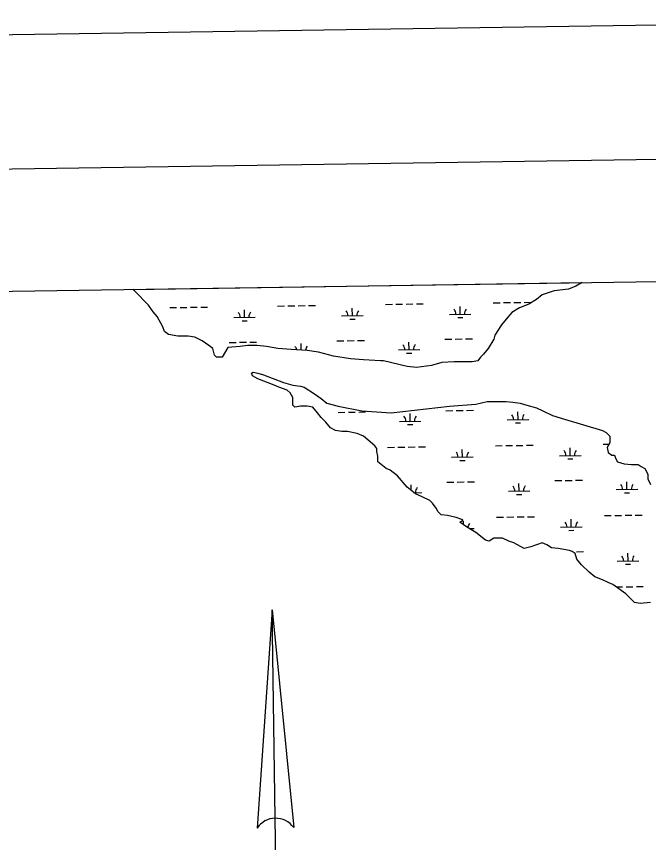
# Model space of a CAD drawing. Extents: x 3807117 to 3845308, y 337856 to 363736.
# Drawn here: x 3838685 to 3841626, y 359309 to 363153 of the extents above; entities that cross this region are included whole.
import ezdxf

# ---------------------------------------------------------------- set-up
doc = ezdxf.new("R2010")
doc.units = 0
for name, color, linetype in [('G-ANNO-NPLT', 7, 'Continuous'), ('V-ANNO-SYMB', 7, 'Continuous'), ('V-GRID-FRAM', 7, 'Continuous'), ('V-TOPO-SHOR', 7, 'Continuous'), ('V-WETL-SWMP', 7, 'Continuous')]:
    doc.layers.add(name, color=color, linetype=linetype)

msp = doc.modelspace()

# ---------------------------------------------------------------- linework, layer by layer
at = {"layer": 'G-ANNO-NPLT'}
msp.add_lwpolyline([(3808062, 338439.7), (3844724.5, 338989), (3844362.5, 363152.9), (3807699.9, 362603.6)], close=True, dxfattribs=at)
at = {"layer": 'V-ANNO-SYMB'}
for p, q in [((3839874.7, 360391.9), (3839804.9, 359375.8)), ((3839874.7, 360391.9), (3839974.9, 359378.3)), ((3839889.2, 359422), (3839874.7, 360391.9)), ((3839874.7, 360391.9), (3839974.9, 359378.3)), ((3839889.2, 359422), (3839874.7, 360391.9)), ((3839893.1, 359162.1), (3839889.2, 359422))]:
    msp.add_line(p, q, dxfattribs=at)
msp.add_lwpolyline([(3810802.4, 339105.9), (3843881.9, 339601.5), (3843538.6, 362515.5), (3810459.1, 362019.9), (3810802.4, 339105.9)], dxfattribs=at)
for start, end in [(90.8584, 146.6529), (35.0638, 90.8583), (35.0638, 90.8472)]:
    msp.add_arc((3839890.8, 359319.3), 102.8, start, end, dxfattribs=at)
at = {"layer": 'V-GRID-FRAM'}
msp.add_lwpolyline([(3811100.6, 361461.9), (3842914.2, 361938.5), (3843194.5, 343758.3), (3811365, 343281.4), (3811100.6, 361461.9)], dxfattribs=at)
at = {"layer": 'V-TOPO-SHOR'}
for p, q in [((3841288.5, 361897.9), (3841253.3, 361884.8)), ((3841316.6, 361914.6), (3841288.5, 361897.9)), ((3839233.8, 361876), (3839227.1, 361883.3)), ((3839299.6, 361810.1), (3839233.8, 361876)), ((3841130.4, 361858.4), (3841104.1, 361836.4)), ((3841187.5, 361876), (3841130.4, 361858.4)), ((3841253.3, 361884.8), (3841187.5, 361876)), ((3839321.6, 361779.3), (3839299.6, 361810.1)), ((3841068.9, 361814.5), (3841025, 361796.9)), ((3841104.1, 361836.4), (3841068.9, 361814.5)), ((3839339.1, 361757.4), (3839321.6, 361779.3)), ((3840989.9, 361774.9), (3840963.6, 361744.2)), ((3841025, 361796.9), (3840989.9, 361774.9)), ((3839365.5, 361709), (3839339.1, 361757.4)), ((3840963.6, 361744.2), (3840941.6, 361717.8)), ((3839374.3, 361687.1), (3839365.5, 361709)), ((3840941.6, 361717.8), (3840910.9, 361669.5)), ((3839391.8, 361673.9), (3839374.3, 361687.1)), ((3839435.7, 361665.1), (3839391.8, 361673.9)), ((3839484, 361665.1), (3839435.7, 361665.1)), ((3839514.8, 361660.7), (3839484, 361665.1)), ((3839549.9, 361643.1), (3839514.8, 361660.7)), ((3840910.9, 361669.5), (3840906.5, 361651.9)), ((3839580.6, 361621.2), (3839549.9, 361643.1)), ((3839598.2, 361608), (3839580.6, 361621.2)), ((3839725.5, 361616.8), (3839668.4, 361612.4)), ((3839760.6, 361621.2), (3839725.5, 361616.8)), ((3839804.5, 361621.2), (3839760.6, 361621.2)), ((3839848.4, 361616.8), (3839804.5, 361621.2)), ((3839901.1, 361608), (3839848.4, 361616.8)), ((3840906.5, 361651.9), (3840880.2, 361608)), ((3839606.9, 361577.2), (3839598.2, 361608)), ((3839668.4, 361612.4), (3839642.1, 361568.4)), ((3839962.6, 361603.6), (3839901.1, 361608)), ((3840037.2, 361599.2), (3839962.6, 361603.6)), ((3840089.9, 361590.4), (3840037.2, 361599.2)), ((3840160.1, 361572.8), (3840089.9, 361590.4)), ((3840858.2, 361581.6), (3840845, 361568.4)), ((3840880.2, 361608), (3840858.2, 361581.6)), ((3839615.7, 361568.4), (3839606.9, 361577.2)), ((3839642.1, 361568.4), (3839615.7, 361568.4)), ((3840239.2, 361559.6), (3840160.1, 361572.8)), ((3840300.6, 361555.3), (3840239.2, 361559.6)), ((3840379.7, 361550.9), (3840300.6, 361555.3)), ((3840392.8, 361550.9), (3840379.7, 361550.9)), ((3840502.6, 361524.5), (3840392.8, 361550.9)), ((3840665, 361542.1), (3840616.7, 361528.9)), ((3840722.1, 361546.5), (3840665, 361542.1)), ((3840805.5, 361546.5), (3840722.1, 361546.5)), ((3840831.9, 361550.9), (3840805.5, 361546.5)), ((3840845, 361568.4), (3840831.9, 361550.9)), ((3840546.5, 361520.1), (3840502.6, 361524.5)), ((3840616.7, 361528.9), (3840546.5, 361520.1))]:
    msp.add_line(p, q, dxfattribs=at)
for points in [[(3840366.5, 361107.1), (3840362.1, 361129.1), (3840362.1, 361142.3), (3840353.3, 361155.5), (3840300.6, 361199.4), (3840269.9, 361212.6), (3840226, 361221.4), (3840199.6, 361221.4), (3840168.9, 361225.8), (3840147, 361238.9), (3840125, 361265.3), (3840103.1, 361287.3), (3840085.5, 361309.2), (3840063.5, 361335.6), (3840037.2, 361340), (3840006.5, 361340), (3839980.1, 361335.6), (3839971.3, 361344.4), (3839971.3, 361379.5), (3839958.2, 361401.5), (3839945, 361414.7), (3839905.5, 361427.8), (3839883.5, 361436.6), (3839808.9, 361467.4), (3839782.6, 361480.6), (3839778.2, 361493.7), (3839787, 361498.1), (3839808.9, 361493.7), (3839835.2, 361485), (3839927.4, 361449.8), (3839971.3, 361436.6), (3840006.5, 361432.2), (3840024, 361427.8), (3840072.3, 361397.1), (3840103.1, 361375.1), (3840129.4, 361353.2), (3840182.1, 361340), (3840291.8, 361318), (3840427.9, 361309.2), (3840700.1, 361340)], [(3840700.1, 361340), (3840823.1, 361348.8), (3840875.8, 361361.9), (3840963.6, 361361.9), (3840994.3, 361357.6), (3841029.4, 361353.2), (3841060.2, 361344.4), (3841104.1, 361331.2), (3841134.8, 361318), (3841178.7, 361296), (3841235.8, 361278.5), (3841411.4, 361225.8), (3841428.9, 361217), (3841446.5, 361199.4), (3841446.5, 361168.6), (3841433.3, 361146.7), (3841437.7, 361124.7), (3841455.3, 361111.5), (3841468.5, 361111.5), (3841472.9, 361098.3), (3841481.6, 361080.8), (3841512.4, 361072), (3841547.5, 361067.6), (3841578.2, 361067.6), (3841591.4, 361058.8), (3841609, 361050), (3841622.1, 361023.7), (3841622.1, 361001.7), (3841635.3, 360975.3)], [(3841635.3, 360426.2), (3841587, 360421.8), (3841560.7, 360426.2), (3841521.1, 360465.7), (3841459.7, 360509.6), (3841437.7, 360518.4), (3841411.4, 360531.6), (3841376.3, 360544.8), (3841349.9, 360566.7), (3841314.8, 360601.9), (3841292.8, 360628.3), (3841284.1, 360654.6), (3841270.9, 360663.4), (3841257.7, 360667.8), (3841205, 360676.6), (3841174.3, 360681), (3841152.4, 360694.2), (3841130.4, 360702.9), (3841077.7, 360685.4), (3841047, 360676.6), (3840998.7, 360702.9), (3840976.7, 360711.7), (3840946, 360724.9), (3840906.5, 360724.9), (3840884.5, 360711.7), (3840867, 360716.1), (3840823.1, 360751.3), (3840779.2, 360777.6), (3840748.4, 360799.6), (3840761.6, 360808.4), (3840757.2, 360812.8), (3840730.9, 360821.6), (3840691.4, 360830.4), (3840660.6, 360834.7), (3840647.5, 360847.9), (3840638.7, 360865.5), (3840621.1, 360887.5), (3840608, 360900.6), (3840572.8, 360918.2), (3840542.1, 360931.4), (3840502.6, 360962.2), (3840458.7, 361014.9), (3840423.6, 361041.2), (3840406, 361050), (3840366.5, 361080.8), (3840366.5, 361107.1)]]:
    msp.add_lwpolyline(points, dxfattribs=at)
at = {"layer": 'V-WETL-SWMP'}
for p, q in [((3839227.1, 361883.3), (3841316.6, 361914.6)), ((3841288.5, 361897.9), (3841253.3, 361884.8)), ((3841316.6, 361914.6), (3841288.5, 361897.9)), ((3839233.8, 361876), (3839227.1, 361883.3)), ((3839299.6, 361810.1), (3839233.8, 361876)), ((3841130.4, 361858.4), (3841104.1, 361836.4)), ((3841187.5, 361876), (3841130.4, 361858.4)), ((3841253.3, 361884.8), (3841187.5, 361876)), ((3839321.6, 361779.3), (3839299.6, 361810.1)), ((3840044.1, 361807.8), (3840076.1, 361808.3)), ((3840402, 361813.2), (3840434, 361813.6)), ((3840450, 361813.9), (3840482, 361814.4)), ((3840498, 361814.6), (3840530, 361815.1)), ((3840546, 361815.3), (3840578, 361815.8)), ((3840903.9, 361820.7), (3840935.9, 361821.2)), ((3840951.9, 361821.4), (3840983.8, 361821.9)), ((3840999.8, 361822.1), (3841031.8, 361822.6)), ((3841068.9, 361814.5), (3841025, 361796.9)), ((3841047.8, 361822.8), (3841079.8, 361823.3)), ((3841104.1, 361836.4), (3841068.9, 361814.5)), ((3839339.1, 361757.4), (3839321.6, 361779.3)), ((3839398.3, 361798.1), (3839430.3, 361798.6)), ((3839446.3, 361798.8), (3839478.3, 361799.3)), ((3839494.3, 361799.6), (3839526.3, 361800)), ((3839542.3, 361800.3), (3839574.3, 361800.8)), ((3839746.3, 361752.6), (3839745.8, 361788.6)), ((3839900.2, 361805.6), (3839932.2, 361806.1)), ((3839948.1, 361806.4), (3839980.1, 361806.8)), ((3839996.1, 361807.1), (3840028.1, 361807.6)), ((3840248.2, 361760.1), (3840247.7, 361796.1)), ((3840750, 361767.6), (3840749.5, 361803.6)), ((3840989.9, 361774.9), (3840963.6, 361744.2)), ((3841025, 361796.9), (3840989.9, 361774.9)), ((3839365.5, 361709), (3839339.1, 361757.4)), ((3839696.3, 361751.8), (3839796.3, 361753.3)), ((3839734.6, 361737), (3839758.6, 361737.3)), ((3840198.2, 361759.4), (3840298.2, 361760.9)), ((3840236.4, 361744.5), (3840260.4, 361744.9)), ((3840700, 361766.9), (3840800, 361768.4)), ((3840738.3, 361752), (3840762.3, 361752.4)), ((3840963.6, 361744.2), (3840941.6, 361717.8)), ((3839374.3, 361687.1), (3839365.5, 361709)), ((3840941.6, 361717.8), (3840910.9, 361669.5)), ((3839391.8, 361673.9), (3839374.3, 361687.1)), ((3839435.7, 361665.1), (3839391.8, 361673.9)), ((3839484, 361665.1), (3839435.7, 361665.1)), ((3839514.8, 361660.7), (3839484, 361665.1)), ((3839549.9, 361643.1), (3839514.8, 361660.7)), ((3840910.9, 361669.5), (3840906.5, 361651.9)), ((3839580.6, 361621.2), (3839549.9, 361643.1)), ((3839598.2, 361608), (3839580.6, 361621.2)), ((3839725.5, 361616.8), (3839668.4, 361612.4)), ((3839674.7, 361636.1), (3839706.7, 361636.5)), ((3839722.7, 361636.8), (3839754.7, 361637.3)), ((3839760.6, 361621.2), (3839725.5, 361616.8)), ((3839804.5, 361621.2), (3839760.6, 361621.2)), ((3839770.7, 361637.5), (3839802.7, 361638)), ((3839848.4, 361616.8), (3839804.5, 361621.2)), ((3839901.1, 361608), (3839848.4, 361616.8)), ((3840010.1, 361600.8), (3840009.6, 361630.7)), ((3840176.5, 361643.6), (3840208.5, 361644.1)), ((3840224.5, 361644.3), (3840256.5, 361644.8)), ((3840272.5, 361645), (3840304.5, 361645.5)), ((3840512, 361602.2), (3840511.5, 361638.2)), ((3840678.4, 361651.1), (3840710.4, 361651.6)), ((3840726.4, 361651.8), (3840758.4, 361652.3)), ((3840774.4, 361652.5), (3840806.4, 361653)), ((3840906.5, 361651.9), (3840880.2, 361608)), ((3839606.9, 361577.2), (3839598.2, 361608)), ((3839668.4, 361612.4), (3839642.1, 361568.4)), ((3839962.6, 361603.6), (3839901.1, 361608)), ((3840037.2, 361599.2), (3839962.6, 361603.6)), ((3840089.9, 361590.4), (3840037.2, 361599.2)), ((3840059.9, 361595.4), (3840060.2, 361595.4)), ((3840160.1, 361572.8), (3840089.9, 361590.4)), ((3840462, 361601.4), (3840562, 361602.9)), ((3840500.3, 361586.6), (3840524.3, 361586.9)), ((3840858.2, 361581.6), (3840845, 361568.4)), ((3840880.2, 361608), (3840858.2, 361581.6)), ((3839615.7, 361568.4), (3839606.9, 361577.2)), ((3839642.1, 361568.4), (3839615.7, 361568.4)), ((3840239.2, 361559.6), (3840160.1, 361572.8)), ((3840300.6, 361555.3), (3840239.2, 361559.6)), ((3840379.7, 361550.9), (3840300.6, 361555.3)), ((3840392.8, 361550.9), (3840379.7, 361550.9)), ((3840502.6, 361524.5), (3840392.8, 361550.9)), ((3840665, 361542.1), (3840616.7, 361528.9)), ((3840722.1, 361546.5), (3840665, 361542.1)), ((3840805.5, 361546.5), (3840722.1, 361546.5)), ((3840831.9, 361550.9), (3840805.5, 361546.5)), ((3840845, 361568.4), (3840831.9, 361550.9)), ((3840546.5, 361520.1), (3840502.6, 361524.5)), ((3840616.7, 361528.9), (3840546.5, 361520.1)), ((3840181.5, 361310.9), (3840213.5, 361311.4)), ((3840229.5, 361311.7), (3840261.5, 361312.1)), ((3840277.5, 361312.4), (3840309.5, 361312.9)), ((3840683.4, 361318.5), (3840715.4, 361318.9)), ((3840731.4, 361319.2), (3840763.3, 361319.7)), ((3840779.3, 361319.9), (3840811.3, 361320.4)), ((3841018.9, 361277.1), (3841018.3, 361313.1)), ((3840467, 361268.8), (3840567, 361270.3)), ((3840517, 361269.5), (3840516.5, 361305.5)), ((3840968.9, 361276.3), (3841068.9, 361277.8)), ((3840505.2, 361253.9), (3840529.2, 361254.3)), ((3841007.1, 361261.4), (3841031.1, 361261.8)), ((3840913.8, 361155.4), (3840945.8, 361155.9)), ((3840961.8, 361156.1), (3840993.8, 361156.6)), ((3841009.8, 361156.8), (3841041.8, 361157.3)), ((3841057.8, 361157.6), (3841089.8, 361158)), ((3841415.7, 361162.9), (3841443.3, 361163.3)), ((3840412, 361147.9), (3840444, 361148.4)), ((3840460, 361148.6), (3840492, 361149.1)), ((3840508, 361149.3), (3840540, 361149.8)), ((3840556, 361150), (3840588, 361150.5)), ((3840760, 361102.3), (3840759.5, 361138.3)), ((3841261.9, 361109.9), (3841261.3, 361145.9)), ((3840710, 361101.6), (3840810, 361103.1)), ((3840748.2, 361086.7), (3840772.2, 361087.1)), ((3841211.9, 361109.1), (3841311.9, 361110.6)), ((3841250.1, 361094.3), (3841274.1, 361094.6)), ((3840521.8, 360947.2), (3840521.5, 360972.9)), ((3840688.3, 360985.8), (3840720.3, 360986.3)), ((3840736.3, 360986.5), (3840768.3, 360987)), ((3840784.3, 360987.3), (3840816.3, 360987.7)), ((3841023.8, 360944.4), (3841023.3, 360980.4)), ((3841190.2, 360993.3), (3841222.2, 360993.8)), ((3841238.2, 360994.1), (3841270.2, 360994.5)), ((3841286.2, 360994.8), (3841318.2, 360995.3)), ((3841525.7, 360951.9), (3841525.2, 360987.9)), ((3840534.8, 360937.1), (3840572, 360937.7)), ((3840973.8, 360943.7), (3841073.8, 360945.2)), ((3841012.1, 360928.8), (3841036.1, 360929.2)), ((3841475.7, 360951.2), (3841575.7, 360952.7)), ((3841513.9, 360936.3), (3841537.9, 360936.7)), ((3840918.8, 360822.8), (3840950.8, 360823.2)), ((3840966.8, 360823.5), (3840998.8, 360824)), ((3841014.8, 360824.2), (3841046.8, 360824.7)), ((3841062.8, 360824.9), (3841094.8, 360825.4)), ((3841266.8, 360777.2), (3841266.3, 360813.2)), ((3841420.7, 360830.3), (3841452.7, 360830.8)), ((3841468.7, 360831), (3841500.7, 360831.5)), ((3841516.6, 360831.7), (3841548.6, 360832.2)), ((3841564.6, 360832.4), (3841596.6, 360832.9)), ((3840764.7, 360788), (3840764.5, 360805.7)), ((3840791.7, 360770.1), (3840815, 360770.5)), ((3841216.9, 360776.5), (3841316.8, 360778)), ((3841255.1, 360761.6), (3841279.1, 360762)), ((3841273.2, 360661.9), (3841275.2, 360661.9)), ((3841291.2, 360662.1), (3841323.2, 360662.6)), ((3841530.7, 360619.3), (3841530.1, 360655.3)), ((3841480.7, 360618.6), (3841580.7, 360620.1)), ((3841518.9, 360603.7), (3841542.9, 360604.1)), ((3841475.4, 360498.4), (3841505.6, 360498.8)), ((3841521.6, 360499.1), (3841553.6, 360499.6)), ((3841569.6, 360499.8), (3841601.6, 360500.3))]:
    msp.add_line(p, q, dxfattribs=at)
for points in [[(3840366.5, 361107.1), (3840362.1, 361129.1), (3840362.1, 361142.3), (3840353.3, 361155.5), (3840300.6, 361199.4), (3840269.9, 361212.6), (3840226, 361221.4), (3840199.6, 361221.4), (3840168.9, 361225.8), (3840147, 361238.9), (3840125, 361265.3), (3840103.1, 361287.3), (3840085.5, 361309.2), (3840063.5, 361335.6), (3840037.2, 361340), (3840006.5, 361340), (3839980.1, 361335.6), (3839971.3, 361344.4), (3839971.3, 361379.5), (3839958.2, 361401.5), (3839945, 361414.7), (3839905.5, 361427.8), (3839883.5, 361436.6), (3839808.9, 361467.4), (3839782.6, 361480.6), (3839778.2, 361493.7), (3839787, 361498.1), (3839808.9, 361493.7), (3839835.2, 361485), (3839927.4, 361449.8), (3839971.3, 361436.6), (3840006.5, 361432.2), (3840024, 361427.8), (3840072.3, 361397.1), (3840103.1, 361375.1), (3840129.4, 361353.2), (3840182.1, 361340), (3840291.8, 361318), (3840427.9, 361309.2), (3840700.1, 361340)], [(3840700.1, 361340), (3840823.1, 361348.8), (3840875.8, 361361.9), (3840963.6, 361361.9), (3840994.3, 361357.6), (3841029.4, 361353.2), (3841060.2, 361344.4), (3841104.1, 361331.2), (3841134.8, 361318), (3841178.7, 361296), (3841235.8, 361278.5), (3841411.4, 361225.8), (3841428.9, 361217), (3841446.5, 361199.4), (3841446.5, 361168.6), (3841433.3, 361146.7), (3841437.7, 361124.7), (3841455.3, 361111.5), (3841468.5, 361111.5), (3841472.9, 361098.3), (3841481.6, 361080.8), (3841512.4, 361072), (3841547.5, 361067.6), (3841578.2, 361067.6), (3841591.4, 361058.8), (3841609, 361050), (3841622.1, 361023.7), (3841622.1, 361001.7), (3841635.3, 360975.3)], [(3841635.3, 360426.2), (3841587, 360421.8), (3841560.7, 360426.2), (3841521.1, 360465.7), (3841459.7, 360509.6), (3841437.7, 360518.4), (3841411.4, 360531.6), (3841376.3, 360544.8), (3841349.9, 360566.7), (3841314.8, 360601.9), (3841292.8, 360628.3), (3841284.1, 360654.6), (3841270.9, 360663.4), (3841257.7, 360667.8), (3841205, 360676.6), (3841174.3, 360681), (3841152.4, 360694.2), (3841130.4, 360702.9), (3841077.7, 360685.4), (3841047, 360676.6), (3840998.7, 360702.9), (3840976.7, 360711.7), (3840946, 360724.9), (3840906.5, 360724.9), (3840884.5, 360711.7), (3840867, 360716.1), (3840823.1, 360751.3), (3840779.2, 360777.6), (3840748.4, 360799.6), (3840761.6, 360808.4), (3840757.2, 360812.8), (3840730.9, 360821.6), (3840691.4, 360830.4), (3840660.6, 360834.7), (3840647.5, 360847.9), (3840638.7, 360865.5), (3840621.1, 360887.5), (3840608, 360900.6), (3840572.8, 360918.2), (3840542.1, 360931.4), (3840502.6, 360962.2), (3840458.7, 361014.9), (3840423.6, 361041.2), (3840406, 361050), (3840366.5, 361080.8), (3840366.5, 361107.1)]]:
    msp.add_lwpolyline(points, dxfattribs=at)
for centre, start, end in [((3839691.1, 361752.2), 0.0865, 41.6302), ((3839801.6, 361753.9), 140.0865, 181.6302), ((3840192.9, 361759.8), 0.0865, 41.6302), ((3840303.4, 361761.4), 140.0865, 181.6302), ((3840694.8, 361767.3), 0.0865, 41.6302), ((3840805.3, 361768.9), 140.0865, 181.6302), ((3839954.9, 361594.3), 12.6216, 41.6302), ((3840065.4, 361596), 140.0865, 174.0851), ((3840456.8, 361601.8), 0.0865, 41.6302), ((3840567.3, 361603.5), 140.0865, 181.6302), ((3840461.8, 361269.2), 0.0865, 41.6302), ((3840572.2, 361270.8), 140.0865, 181.6302), ((3840963.6, 361276.7), 0.0865, 41.6302), ((3841074.1, 361278.4), 140.0865, 181.6302), ((3840704.8, 361102), 0.0865, 41.6302), ((3840815.2, 361103.7), 140.0865, 181.6302), ((3841206.6, 361109.5), 0.0865, 41.6302), ((3841317.1, 361111.2), 140.0865, 181.6302), ((3840968.6, 360944.1), 0.0865, 41.6302), ((3841079.1, 360945.7), 140.0865, 181.6302), ((3841470.4, 360951.6), 0.0865, 41.6302), ((3841580.9, 360953.2), 140.0865, 181.6302), ((3840577.2, 360938.2), 140.0865, 181.6302), ((3840820.2, 360771), 140.0865, 175.0315), ((3841211.6, 360776.9), 0.0865, 41.6302), ((3841322.1, 360778.5), 140.0865, 181.6302), ((3841475.4, 360618.9), 0.0865, 41.6302), ((3841585.9, 360620.6), 140.0865, 181.6302)]:
    msp.add_arc(centre, 35.2, start, end, dxfattribs=at)

doc.saveas('drawing.dxf')
